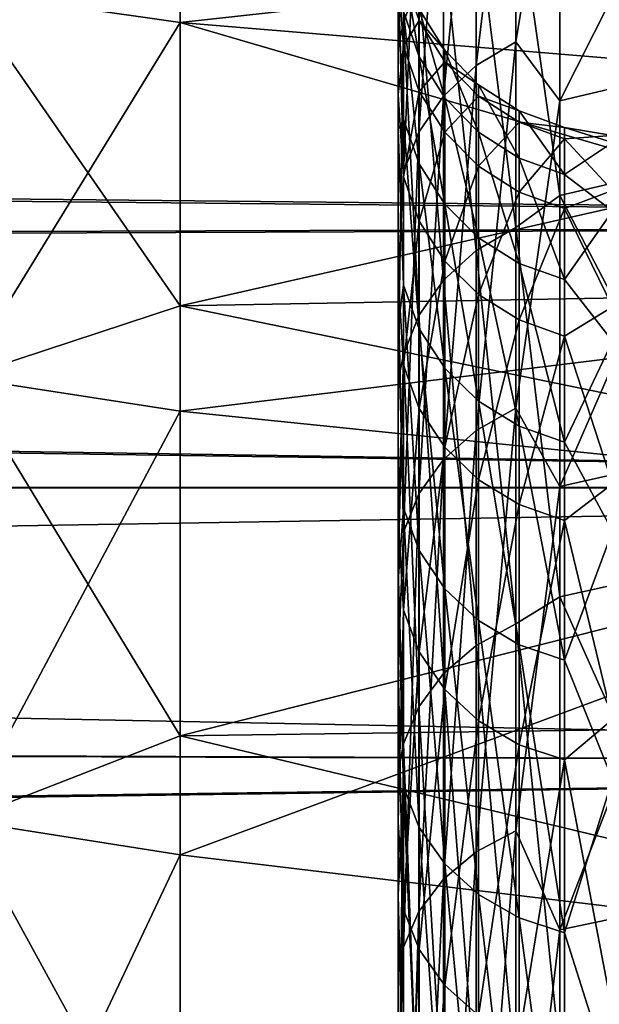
# Model space of a CAD drawing. Header units: metres. Extents: x -22 to 73, y -229 to 22.
# Tile 315 of 447: x 45.03 to 46.36, y 14.63 to 16.89. Entities that reach past the tile are written whole.
import ezdxf

# ---------------------------------------------------------------- set-up
doc = ezdxf.new("R2010")
doc.units = ezdxf.units.M
doc.layers.add('solid_509500_SW0001', color=7, linetype='CONTINUOUS')

msp = doc.modelspace()

# ---------------------------------------------------------------- linework, layer by layer
at = {"layer": 'solid_509500_SW0001'}
for points in [[(45.900002, 16.296074, 62.717674), (45.900002, 18.246328, 65.252838), (45.900002, 17.919338, 63.598557)], [(45.900002, 16.714058, 64.244308), (45.900002, 16.989367, 65.803093), (45.900002, 18.246328, 65.252838)], [(45.900002, 16.296074, 62.717674), (45.900002, 16.714058, 64.244308), (45.900002, 18.246328, 65.252838)], [(45.900002, 16.635181, 72.090935), (45.900002, 17.585672, 73.587448), (45.900002, 18.022312, 71.958748)], [(45.900002, 16.941767, 70.538017), (45.900002, 16.635181, 72.090935), (45.900002, 18.022312, 71.958748)], [(45.900002, 15.738916, 61.236015), (45.900002, 17.919338, 63.598557), (45.900002, 17.442648, 61.980915)], [(45.900002, 15.738916, 61.236015), (45.900002, 16.296074, 62.717674), (45.900002, 17.919338, 63.598557)], [(44.900002, 16.951466, 77.121964), (45.400002, 17.635912, 75.716026), (45.400002, 16.879314, 77.254791)], [(47.549999, 17.116144, 76.80909), (45.400002, 16.879314, 77.254791), (45.400002, 17.635912, 75.716026)], [(45.900002, 16.186571, 73.608917), (45.900002, 17.002172, 75.169487), (45.900002, 17.585672, 73.587448)], [(45.900002, 16.635181, 72.090935), (45.900002, 16.186571, 73.608917), (45.900002, 17.585672, 73.587448)], [(46.169514, 17.538074, 75.032982), (46.078857, 17.481945, 75.010468), (46.078857, 16.780979, 76.553589)], [(46.169514, 16.834858, 76.581047), (46.169514, 17.538074, 75.032982), (46.078857, 16.780979, 76.553589)], [(46.169514, 16.834858, 76.581047), (46.270592, 17.444794, 75.362823), (46.169514, 17.538074, 75.032982)], [(46.270592, 16.699961, 76.924309), (46.700001, 16.80147, 76.978485), (46.700001, 17.55084, 75.407463)], [(46.270592, 17.444794, 75.362823), (46.270592, 16.699961, 76.924309), (46.700001, 17.55084, 75.407463)], [(45.911854, 17.505529, 61.832558), (45.900002, 16.820539, 60.414165), (45.900002, 17.442648, 61.980915)], [(45.911854, 17.505529, 61.832558), (45.911854, 16.880251, 60.283909), (45.900002, 16.820539, 60.414165)], [(45.946892, 16.974098, 60.241013), (45.911854, 16.880251, 60.283909), (45.911854, 17.505529, 61.832558)], [(46.078857, 17.481945, 75.010468), (46.003456, 17.40892, 74.981186), (46.003456, 16.710882, 76.51786)], [(46.078857, 16.780979, 76.553589), (46.078857, 17.481945, 75.010468), (46.003456, 16.710882, 76.51786)], [(45.900002, 15.047312, 59.811996), (45.900002, 17.442648, 61.980915), (45.900002, 16.820539, 60.414165)], [(45.900002, 15.047312, 59.811996), (45.900002, 15.738916, 61.236015), (45.900002, 17.442648, 61.980915)], [(46.169514, 16.834858, 76.581047), (46.270592, 16.699961, 76.924309), (46.270592, 17.444794, 75.362823)], [(46.003456, 17.40892, 74.981186), (45.946892, 17.322466, 74.946518), (45.946892, 16.627895, 76.475555)], [(46.003456, 16.710882, 76.51786), (46.003456, 17.40892, 74.981186), (45.946892, 16.627895, 76.475555)], [(46.270592, 17.264416, 60.223629), (46.700001, 17.369354, 60.176445), (46.700001, 16.582808, 58.623806)], [(45.946892, 17.322466, 74.946518), (45.911854, 17.226692, 74.908112), (45.911854, 16.535961, 76.428696)], [(45.946892, 16.627895, 76.475555), (45.946892, 17.322466, 74.946518), (45.911854, 16.535961, 76.428696)], [(46.169514, 17.185371, 60.144436), (46.270592, 17.264416, 60.223629), (46.270592, 16.48259, 58.680336)], [(46.270592, 16.48259, 58.680336), (46.270592, 17.264416, 60.223629), (46.700001, 16.582808, 58.623806)], [(45.911854, 16.535961, 76.428696), (45.911854, 17.226692, 74.908112), (45.900002, 17.002172, 75.169487)], [(50.400002, 16.989357, 55.656509), (17.396788, 16.765553, 55.354202), (16.957682, 17.177963, 55.920364)], [(46.169514, 17.185371, 60.144436), (46.169514, 16.409637, 58.631401), (46.078857, 17.130371, 60.169579)], [(46.169514, 17.185371, 60.144436), (46.270592, 16.48259, 58.680336), (46.169514, 16.409637, 58.631401)], [(50.400002, 16.989357, 80.343491), (16.996885, 17.140823, 80.132278), (17.43013, 16.73242, 80.689606)], [(47.549999, 16.71739, 58.455818), (47.549999, 17.131458, 59.220726), (45.400002, 17.086824, 59.134171)], [(47.549999, 17.116144, 76.80909), (47.549999, 16.700785, 77.573204), (45.400002, 16.879314, 77.254791)], [(46.078857, 17.130371, 60.169579), (46.078857, 16.357121, 58.661385), (46.003456, 17.058813, 60.202286)], [(46.169514, 16.409637, 58.631401), (46.078857, 16.357121, 58.661385), (46.078857, 17.130371, 60.169579)], [(44.900002, 16.951466, 58.878033), (45.400002, 16.230087, 57.64883), (45.400002, 17.086824, 59.134171)], [(47.549999, 16.71739, 58.455818), (45.400002, 17.086824, 59.134171), (45.400002, 16.230087, 57.64883)], [(46.003456, 17.058813, 60.202286), (46.003456, 16.288794, 58.700394), (45.946892, 16.974098, 60.241013)], [(46.078857, 16.357121, 58.661385), (46.003456, 16.288794, 58.700394), (46.003456, 17.058813, 60.202286)], [(45.900002, 15.599764, 75.07901), (45.900002, 16.27669, 76.69165), (45.900002, 17.002172, 75.169487)], [(45.911854, 16.535961, 76.428696), (45.900002, 17.002172, 75.169487), (45.900002, 16.27669, 76.69165)], [(45.900002, 16.186571, 73.608917), (45.900002, 15.599764, 75.07901), (45.900002, 17.002172, 75.169487)], [(45.91214, 17.014915, 68.466782), (45.94825, 16.910168, 68.463905), (45.94825, 16.800508, 69.977852)], [(45.91214, 16.904577, 69.990105), (45.91214, 17.014915, 68.466782), (45.94825, 16.800508, 69.977852)], [(50.400002, 16.989357, 55.656509), (50.400002, 16.418461, 54.906715), (17.396788, 16.765553, 55.354202)], [(50.400002, 16.418461, 81.093285), (50.400002, 16.989357, 80.343491), (17.43013, 16.73242, 80.689606)], [(45.91214, 16.824825, 65.42115), (45.900002, 16.989367, 65.803093), (45.900002, 16.714058, 64.244308)], [(45.91214, 16.98826, 66.939697), (45.900002, 16.989367, 65.803093), (45.91214, 16.824825, 65.42115)], [(45.946892, 16.974098, 60.241013), (45.946892, 16.207903, 58.746578), (45.911854, 16.880251, 60.283909)], [(45.91214, 16.98826, 66.939697), (45.94825, 16.883677, 66.94622), (45.94825, 16.910168, 68.463905)], [(45.91214, 16.98826, 66.939697), (45.91214, 16.824825, 65.42115), (45.94825, 16.883677, 66.94622)], [(46.003456, 16.288794, 58.700394), (45.946892, 16.207903, 58.746578), (45.946892, 16.974098, 60.241013)], [(44.900002, 16.06554, 78.604759), (44.900002, 16.951466, 77.121964), (45.400002, 16.879314, 77.254791)], [(44.900002, 16.951466, 58.878033), (44.900002, 16.06554, 57.395241), (45.400002, 16.230087, 57.64883)], [(45.91214, 16.658133, 71.497406), (45.900002, 16.635181, 72.090935), (45.900002, 16.941767, 70.538017)], [(45.91214, 16.658133, 71.497406), (45.900002, 16.941767, 70.538017), (45.91214, 16.904577, 69.990105)], [(45.94825, 16.910168, 68.463905), (46.006557, 16.815945, 68.461319), (46.006557, 16.706896, 69.966835)], [(45.94825, 16.910168, 68.463905), (45.94825, 16.883677, 66.94622), (46.006557, 16.815945, 68.461319)], [(45.94825, 16.800508, 69.977852), (45.94825, 16.910168, 68.463905), (46.006557, 16.706896, 69.966835)], [(45.91214, 16.904577, 69.990105), (45.94825, 16.800508, 69.977852), (45.94825, 16.55558, 71.475876)], [(45.91214, 16.658133, 71.497406), (45.91214, 16.904577, 69.990105), (45.94825, 16.55558, 71.475876)], [(45.91214, 16.824825, 65.42115), (45.94825, 16.721247, 65.437019), (45.94825, 16.883677, 66.94622)], [(45.94825, 16.883677, 66.94622), (46.006557, 16.7896, 66.952095), (46.006557, 16.815945, 68.461319)], [(45.94825, 16.883677, 66.94622), (45.94825, 16.721247, 65.437019), (46.006557, 16.7896, 66.952095)], [(44.900002, 16.06554, 78.604759), (45.400002, 16.879314, 77.254791), (45.400002, 15.988789, 78.720131)], [(47.549999, 16.251312, 78.317818), (45.400002, 15.988789, 78.720131), (45.400002, 16.879314, 77.254791)], [(47.549999, 16.700785, 77.573204), (47.549999, 16.251312, 78.317818), (45.400002, 16.879314, 77.254791)], [(45.911854, 16.880251, 60.283909), (45.900002, 16.057888, 58.910465), (45.900002, 16.820539, 60.414165)], [(45.911854, 16.880251, 60.283909), (45.911854, 16.11829, 58.797737), (45.900002, 16.057888, 58.910465)], [(45.946892, 16.207903, 58.746578), (45.911854, 16.11829, 58.797737), (45.911854, 16.880251, 60.283909)], [(45.91214, 16.824825, 65.42115), (45.900002, 16.714058, 64.244308), (45.91214, 16.525928, 63.923363)], [(45.900002, 14.227566, 58.458439), (45.900002, 16.820539, 60.414165), (45.900002, 16.057888, 58.910465)], [(45.900002, 14.227566, 58.458439), (45.900002, 15.047312, 59.811996), (45.900002, 16.820539, 60.414165)], [(45.91214, 16.824825, 65.42115), (45.91214, 16.525928, 63.923363), (45.94825, 16.721247, 65.437019)], [(46.006557, 16.815945, 68.461319), (46.084198, 16.736877, 68.459152), (46.084198, 16.628342, 69.957588)], [(46.006557, 16.815945, 68.461319), (46.006557, 16.7896, 66.952095), (46.084198, 16.736877, 68.459152)], [(46.006557, 16.706896, 69.966835), (46.006557, 16.815945, 68.461319), (46.084198, 16.628342, 69.957588)], [(46.169514, 16.834858, 76.581047), (46.078857, 16.780979, 76.553589), (46.078857, 15.944137, 78.027443)], [(46.169514, 15.995329, 78.059639), (46.169514, 16.834858, 76.581047), (46.078857, 15.944137, 78.027443)], [(46.169514, 15.995329, 78.059639), (46.270592, 16.699961, 76.924309), (46.169514, 16.834858, 76.581047)], [(45.94825, 16.800508, 69.977852), (46.006557, 16.706896, 69.966835), (46.006557, 16.463333, 71.456512)], [(45.94825, 16.55558, 71.475876), (45.94825, 16.800508, 69.977852), (46.006557, 16.463333, 71.456512)], [(46.270592, 15.815718, 78.411293), (46.700001, 15.911735, 78.474693), (46.700001, 16.80147, 76.978485)], [(46.270592, 16.699961, 76.924309), (46.270592, 15.815718, 78.411293), (46.700001, 16.80147, 76.978485)], [(45.94825, 16.721247, 65.437019), (46.006557, 16.628077, 65.451302), (46.006557, 16.7896, 66.952095)], [(46.078857, 16.780979, 76.553589), (46.003456, 16.710882, 76.51786), (46.003456, 15.877535, 77.985558)], [(46.078857, 15.944137, 78.027443), (46.078857, 16.780979, 76.553589), (46.003456, 15.877535, 77.985558)], [(46.006557, 16.7896, 66.952095), (46.084198, 16.710657, 66.957024), (46.084198, 16.736877, 68.459152)], [(46.006557, 16.7896, 66.952095), (46.006557, 16.628077, 65.451302), (46.084198, 16.710657, 66.957024)], [(50.400002, 16.418461, 54.906715), (17.86381, 16.307434, 54.768688), (17.396788, 16.765553, 55.354202)], [(50.400002, 16.418461, 81.093285), (17.43013, 16.73242, 80.689606), (17.885244, 16.284723, 81.259254)], [(46.084198, 16.736877, 68.459152), (46.177361, 16.676851, 68.457504), (46.177361, 16.568705, 69.950562)], [(46.084198, 16.736877, 68.459152), (46.084198, 16.710657, 66.957024), (46.177361, 16.676851, 68.457504)], [(46.084198, 16.628342, 69.957588), (46.084198, 16.736877, 68.459152), (46.177361, 16.568705, 69.950562)], [(47.549999, 16.269249, 57.710491), (47.549999, 16.71739, 58.455818), (45.400002, 16.230087, 57.64883)], [(45.91214, 16.525928, 63.923363), (45.900002, 16.714058, 64.244308), (45.900002, 16.296074, 62.717674)], [(45.91214, 16.525928, 63.923363), (45.94825, 16.424189, 63.94846), (45.94825, 16.721247, 65.437019)], [(46.003456, 16.710882, 76.51786), (45.946892, 16.627895, 76.475555), (45.946892, 15.798686, 77.935966)], [(46.003456, 15.877535, 77.985558), (46.003456, 16.710882, 76.51786), (45.946892, 15.798686, 77.935966)], [(45.94825, 16.721247, 65.437019), (45.94825, 16.424189, 63.94846), (46.006557, 16.628077, 65.451302)], [(46.006557, 16.628077, 65.451302), (46.084198, 16.549892, 65.463287), (46.084198, 16.710657, 66.957024)], [(46.006557, 16.706896, 69.966835), (46.084198, 16.628342, 69.957588), (46.084198, 16.385923, 71.440254)], [(46.006557, 16.463333, 71.456512), (46.006557, 16.706896, 69.966835), (46.084198, 16.385923, 71.440254)], [(46.084198, 16.710657, 66.957024), (46.177361, 16.650726, 66.960762), (46.177361, 16.676851, 68.457504)], [(46.084198, 16.710657, 66.957024), (46.084198, 16.549892, 65.463287), (46.177361, 16.650726, 66.960762)], [(46.169514, 15.995329, 78.059639), (46.270592, 15.815718, 78.411293), (46.270592, 16.699961, 76.924309)], [(45.91214, 16.277567, 72.976555), (45.900002, 16.635181, 72.090935), (45.91214, 16.658133, 71.497406)], [(45.91214, 16.658133, 71.497406), (45.94825, 16.55558, 71.475876), (45.94825, 16.177357, 72.945915)], [(45.91214, 16.277567, 72.976555), (45.91214, 16.658133, 71.497406), (45.94825, 16.177357, 72.945915)], [(46.177361, 16.676851, 68.457504), (46.28146, 16.638817, 68.456459), (46.28146, 16.530916, 69.946114)], [(46.177361, 16.676851, 68.457504), (46.177361, 16.650726, 66.960762), (46.28146, 16.638817, 68.456459)], [(46.177361, 16.568705, 69.950562), (46.177361, 16.676851, 68.457504), (46.28146, 16.530916, 69.946114)], [(45.91214, 16.277567, 72.976555), (45.900002, 16.186571, 73.608917), (45.900002, 16.635181, 72.090935)], [(46.084198, 16.549892, 65.463287), (46.177361, 16.490538, 65.472382), (46.177361, 16.650726, 66.960762)], [(46.177361, 16.650726, 66.960762), (46.28146, 16.612751, 66.963135), (46.28146, 16.638817, 68.456459)], [(46.177361, 16.650726, 66.960762), (46.177361, 16.490538, 65.472382), (46.28146, 16.612751, 66.963135)], [(46.28146, 16.638817, 68.456459), (46.391273, 16.620161, 67.402527), (46.391273, 16.604391, 68.938591)], [(46.28146, 16.638817, 68.456459), (46.28146, 16.612751, 66.963135), (46.391273, 16.620161, 67.402527)], [(46.28146, 16.530916, 69.946114), (46.28146, 16.638817, 68.456459), (46.391273, 16.604391, 68.938591)], [(45.946892, 16.627895, 76.475555), (45.911854, 16.535961, 76.428696), (45.911854, 15.711336, 77.881035)], [(45.946892, 15.798686, 77.935966), (45.946892, 16.627895, 76.475555), (45.911854, 15.711336, 77.881035)], [(45.94825, 16.424189, 63.94846), (46.006557, 16.332674, 63.971035), (46.006557, 16.628077, 65.451302)], [(46.006557, 16.628077, 65.451302), (46.006557, 16.332674, 63.971035), (46.084198, 16.549892, 65.463287)], [(46.084198, 16.628342, 69.957588), (46.177361, 16.568705, 69.950562), (46.177361, 16.327158, 71.427917)], [(46.084198, 16.385923, 71.440254), (46.084198, 16.628342, 69.957588), (46.177361, 16.327158, 71.427917)], [(46.177361, 16.490538, 65.472382), (46.28146, 16.452929, 65.478149), (46.28146, 16.612751, 66.963135)], [(46.28146, 16.612751, 66.963135), (46.391273, 16.494135, 65.871559), (46.391273, 16.620161, 67.402527)], [(46.28146, 16.612751, 66.963135), (46.28146, 16.452929, 65.478149), (46.391273, 16.494135, 65.871559)], [(46.28146, 16.530916, 69.946114), (46.391273, 16.604391, 68.938591), (46.391273, 16.446957, 70.466644)], [(46.177361, 16.568705, 69.950562), (46.28146, 16.530916, 69.946114), (46.28146, 16.289919, 71.420097)], [(46.177361, 16.327158, 71.427917), (46.177361, 16.568705, 69.950562), (46.28146, 16.289919, 71.420097)], [(46.270592, 16.48259, 58.680336), (46.700001, 16.582808, 58.623806), (46.700001, 15.657626, 57.149136)], [(45.94825, 16.55558, 71.475876), (46.006557, 16.463333, 71.456512), (46.006557, 16.087217, 72.918358)], [(45.94825, 16.177357, 72.945915), (45.94825, 16.55558, 71.475876), (46.006557, 16.087217, 72.918358)], [(46.006557, 16.332674, 63.971035), (46.084198, 16.255878, 63.989979), (46.084198, 16.549892, 65.463287)], [(46.084198, 16.549892, 65.463287), (46.084198, 16.255878, 63.989979), (46.177361, 16.490538, 65.472382)], [(45.911854, 15.711336, 77.881035), (45.911854, 16.535961, 76.428696), (45.900002, 16.27669, 76.69165)], [(45.91214, 16.525928, 63.923363), (45.900002, 16.296074, 62.717674), (45.91214, 16.093971, 62.458401)], [(45.91214, 16.525928, 63.923363), (45.91214, 16.093971, 62.458401), (45.94825, 16.424189, 63.94846)], [(46.28146, 16.289919, 71.420097), (46.28146, 16.530916, 69.946114), (46.391273, 16.446957, 70.466644)], [(46.084198, 16.255878, 63.989979), (46.177361, 16.197578, 64.004356), (46.177361, 16.490538, 65.472382)], [(46.169514, 16.409637, 58.631401), (46.270592, 16.48259, 58.680336), (46.270592, 15.563169, 57.21484)], [(46.177361, 16.490538, 65.472382), (46.177361, 16.197578, 64.004356), (46.28146, 16.452929, 65.478149)], [(46.270592, 15.563169, 57.21484), (46.270592, 16.48259, 58.680336), (46.700001, 15.657626, 57.149136)], [(46.28146, 16.452929, 65.478149), (46.391273, 16.227386, 64.358749), (46.391273, 16.494135, 65.871559)], [(46.006557, 16.463333, 71.456512), (46.084198, 16.385923, 71.440254), (46.084198, 16.011578, 72.895233)], [(46.006557, 16.087217, 72.918358), (46.006557, 16.463333, 71.456512), (46.084198, 16.011578, 72.895233)], [(46.177361, 16.197578, 64.004356), (46.28146, 16.160637, 64.013474), (46.28146, 16.452929, 65.478149)], [(46.28146, 16.452929, 65.478149), (46.28146, 16.160637, 64.013474), (46.391273, 16.227386, 64.358749)], [(46.28146, 16.289919, 71.420097), (46.391273, 16.446957, 70.466644), (46.391273, 16.149204, 71.973656)], [(50.400002, 16.418461, 54.906715), (50.400002, 15.814501, 54.183289), (17.86381, 16.307434, 54.768688)], [(50.400002, 15.814501, 81.816711), (50.400002, 16.418461, 81.093285), (17.885244, 16.284723, 81.259254)], [(45.91214, 16.093971, 62.458401), (45.94825, 15.994893, 62.492516), (45.94825, 16.424189, 63.94846)], [(45.94825, 16.424189, 63.94846), (45.94825, 15.994893, 62.492516), (46.006557, 16.332674, 63.971035)], [(46.169514, 16.409637, 58.631401), (46.169514, 15.501035, 57.194225), (46.078857, 16.357121, 58.661385)], [(46.169514, 16.409637, 58.631401), (46.270592, 15.563169, 57.21484), (46.169514, 15.501035, 57.194225)], [(46.084198, 16.385923, 71.440254), (46.177361, 16.327158, 71.427917), (46.177361, 15.954152, 72.87767)], [(46.084198, 16.011578, 72.895233), (46.084198, 16.385923, 71.440254), (46.177361, 15.954152, 72.87767)], [(46.078857, 16.357121, 58.661385), (46.078857, 15.451426, 57.228809), (46.003456, 16.288794, 58.700394)], [(46.169514, 15.501035, 57.194225), (46.078857, 15.451426, 57.228809), (46.078857, 16.357121, 58.661385)], [(45.94825, 15.994893, 62.492516), (46.006557, 15.905769, 62.523205), (46.006557, 16.332674, 63.971035)], [(46.006557, 16.332674, 63.971035), (46.006557, 15.905769, 62.523205), (46.084198, 16.255878, 63.989979)], [(46.177361, 16.327158, 71.427917), (46.28146, 16.289919, 71.420097), (46.28146, 15.917766, 72.866547)], [(46.177361, 15.954152, 72.87767), (46.177361, 16.327158, 71.427917), (46.28146, 15.917766, 72.866547)], [(50.400002, 15.814501, 54.183289), (18.347425, 15.810108, 54.178261), (17.86381, 16.307434, 54.768688)], [(45.91214, 16.093971, 62.458401), (45.900002, 16.296074, 62.717674), (45.900002, 15.738916, 61.236015)], [(50.400002, 15.814501, 81.816711), (17.885244, 16.284723, 81.259254), (18.353329, 15.802711, 81.830193)], [(45.91214, 15.765944, 74.415627), (45.900002, 16.186571, 73.608917), (45.91214, 16.277567, 72.976555)], [(45.900002, 14.879774, 76.488663), (45.900002, 15.415282, 78.141228), (45.900002, 16.27669, 76.69165)], [(45.911854, 15.711336, 77.881035), (45.900002, 16.27669, 76.69165), (45.900002, 15.415282, 78.141228)], [(45.900002, 15.599764, 75.07901), (45.900002, 14.879774, 76.488663), (45.900002, 16.27669, 76.69165)], [(45.91214, 16.277567, 72.976555), (45.94825, 16.177357, 72.945915), (45.94825, 15.668884, 74.376129)], [(45.91214, 15.765944, 74.415627), (45.91214, 16.277567, 72.976555), (45.94825, 15.668884, 74.376129)], [(46.003456, 16.288794, 58.700394), (46.003456, 15.386882, 57.2738), (45.946892, 16.207903, 58.746578)], [(46.078857, 15.451426, 57.228809), (46.003456, 15.386882, 57.2738), (46.003456, 16.288794, 58.700394)], [(46.28146, 15.917766, 72.866547), (46.28146, 16.289919, 71.420097), (46.391273, 16.149204, 71.973656)], [(47.549999, 15.787844, 56.986076), (47.549999, 16.269249, 57.710491), (45.400002, 16.230087, 57.64883)], [(47.549999, 16.251312, 78.317818), (47.549999, 15.768677, 79.041344), (45.400002, 15.988789, 78.720131)], [(46.006557, 15.905769, 62.523205), (46.084198, 15.830982, 62.548954), (46.084198, 16.255878, 63.989979)], [(46.084198, 16.255878, 63.989979), (46.084198, 15.830982, 62.548954), (46.177361, 16.197578, 64.004356)], [(44.900002, 16.06554, 57.395241), (45.400002, 15.244573, 56.245617), (45.400002, 16.230087, 57.64883)], [(47.549999, 15.787844, 56.986076), (45.400002, 16.230087, 57.64883), (45.400002, 15.244573, 56.245617)], [(45.946892, 16.207903, 58.746578), (45.946892, 15.31047, 57.327068), (45.911854, 16.11829, 58.797737)], [(46.003456, 15.386882, 57.2738), (45.946892, 15.31047, 57.327068), (45.946892, 16.207903, 58.746578)], [(46.28146, 16.160637, 64.013474), (46.391273, 15.822191, 62.87701), (46.391273, 16.227386, 64.358749)], [(45.91214, 15.765944, 74.415627), (45.900002, 15.599764, 75.07901), (45.900002, 16.186571, 73.608917)], [(46.084198, 15.830982, 62.548954), (46.177361, 15.774205, 62.568504), (46.177361, 16.197578, 64.004356)], [(46.177361, 16.197578, 64.004356), (46.177361, 15.774205, 62.568504), (46.28146, 16.160637, 64.013474)], [(45.94825, 16.177357, 72.945915), (46.006557, 16.087217, 72.918358), (46.006557, 15.581577, 74.340607)], [(45.94825, 15.668884, 74.376129), (45.94825, 16.177357, 72.945915), (46.006557, 15.581577, 74.340607)], [(46.177361, 15.774205, 62.568504), (46.28146, 15.738229, 62.580894), (46.28146, 16.160637, 64.013474)], [(46.28146, 16.160637, 64.013474), (46.28146, 15.738229, 62.580894), (46.391273, 15.822191, 62.87701)], [(46.28146, 15.917766, 72.866547), (46.391273, 16.149204, 71.973656), (46.391273, 15.713672, 73.44677)], [(45.911854, 16.11829, 58.797737), (45.900002, 15.625543, 58.185833), (45.900002, 16.057888, 58.910465)], [(45.911854, 16.11829, 58.797737), (45.911854, 15.22582, 57.386078), (45.900002, 15.625543, 58.185833)], [(45.946892, 15.31047, 57.327068), (45.911854, 15.22582, 57.386078), (45.911854, 16.11829, 58.797737)], [(45.91214, 16.093971, 62.458401), (45.900002, 15.738916, 61.236015), (45.91214, 15.532437, 61.038055)], [(45.91214, 16.093971, 62.458401), (45.91214, 15.532437, 61.038055), (45.94825, 15.994893, 62.492516)], [(46.006557, 16.087217, 72.918358), (46.084198, 16.011578, 72.895233), (46.084198, 15.508314, 74.310791)], [(46.006557, 15.581577, 74.340607), (46.006557, 16.087217, 72.918358), (46.084198, 15.508314, 74.310791)], [(44.900002, 15.050265, 80.002167), (44.900002, 16.06554, 78.604759), (45.400002, 15.988789, 78.720131)], [(44.900002, 16.06554, 57.395241), (44.900002, 15.050265, 55.997833), (45.400002, 15.244573, 56.245617)], [(45.900002, 12.772141, 56.583458), (45.900002, 16.057888, 58.910465), (45.900002, 15.625543, 58.185833)], [(45.900002, 13.286238, 57.186077), (45.900002, 14.227566, 58.458439), (45.900002, 16.057888, 58.910465)], [(45.900002, 12.772141, 56.583458), (45.900002, 13.286238, 57.186077), (45.900002, 16.057888, 58.910465)], [(46.084198, 16.011578, 72.895233), (46.177361, 15.954152, 72.87767), (46.177361, 15.452694, 74.288155)], [(46.084198, 15.508314, 74.310791), (46.084198, 16.011578, 72.895233), (46.177361, 15.452694, 74.288155)], [(44.900002, 15.050265, 80.002167), (45.400002, 15.988789, 78.720131), (45.400002, 14.971398, 80.100403)], [(47.549999, 15.768677, 79.041344), (45.400002, 14.971398, 80.100403), (45.400002, 15.988789, 78.720131)], [(45.91214, 15.532437, 61.038055), (45.94825, 15.436815, 61.080917), (45.94825, 15.994893, 62.492516)], [(45.94825, 15.994893, 62.492516), (45.94825, 15.436815, 61.080917), (46.006557, 15.905769, 62.523205)], [(46.169514, 15.995329, 78.059639), (46.078857, 15.944137, 78.027443), (46.078857, 14.978192, 79.420105)], [(46.169514, 15.026283, 79.456772), (46.169514, 15.995329, 78.059639), (46.078857, 14.978192, 79.420105)], [(46.169514, 15.026283, 79.456772), (46.270592, 15.815718, 78.411293), (46.169514, 15.995329, 78.059639)], [(46.078857, 15.944137, 78.027443), (46.003456, 15.877535, 77.985558), (46.003456, 14.915626, 79.372406)], [(46.078857, 14.978192, 79.420105), (46.078857, 15.944137, 78.027443), (46.003456, 14.915626, 79.372406)], [(46.177361, 15.954152, 72.87767), (46.28146, 15.917766, 72.866547), (46.28146, 15.417451, 74.273819)], [(46.177361, 15.452694, 74.288155), (46.177361, 15.954152, 72.87767), (46.28146, 15.417451, 74.273819)], [(46.28146, 15.417451, 74.273819), (46.28146, 15.917766, 72.866547), (46.391273, 15.713672, 73.44677)], [(45.94825, 15.436815, 61.080917), (46.006557, 15.350801, 61.119469), (46.006557, 15.905769, 62.523205)], [(46.006557, 15.905769, 62.523205), (46.006557, 15.350801, 61.119469), (46.084198, 15.830982, 62.548954)], [(46.270592, 14.799446, 79.811363), (46.700001, 14.889485, 79.883003), (46.700001, 15.911735, 78.474693)], [(46.270592, 15.815718, 78.411293), (46.270592, 14.799446, 79.811363), (46.700001, 15.911735, 78.474693)], [(46.003456, 15.877535, 77.985558), (45.946892, 15.798686, 77.935966), (45.946892, 14.841554, 79.315926)], [(46.003456, 14.915626, 79.372406), (46.003456, 15.877535, 77.985558), (45.946892, 14.841554, 79.315926)], [(46.006557, 15.350801, 61.119469), (46.084198, 15.278624, 61.151821), (46.084198, 15.830982, 62.548954)], [(46.084198, 15.830982, 62.548954), (46.084198, 15.278624, 61.151821), (46.177361, 15.774205, 62.568504)], [(46.28146, 15.738229, 62.580894), (46.391273, 15.282007, 61.438976), (46.391273, 15.822191, 62.87701)], [(50.400002, 15.814501, 54.183289), (50.400002, 15.178692, 53.487686), (18.347425, 15.810108, 54.178261)], [(50.400002, 15.178692, 53.487686), (18.833801, 15.284326, 53.59898), (18.347425, 15.810108, 54.178261)], [(50.400002, 15.814501, 81.816711), (18.353329, 15.802711, 81.830193), (18.825172, 15.292735, 82.39209)], [(50.400002, 15.178692, 82.512314), (50.400002, 15.814501, 81.816711), (18.825172, 15.292735, 82.39209)], [(46.169514, 15.026283, 79.456772), (46.270592, 14.799446, 79.811363), (46.270592, 15.815718, 78.411293)], [(47.549999, 15.274262, 56.284225), (47.549999, 15.787844, 56.986076), (45.400002, 15.244573, 56.245617)], [(45.946892, 15.798686, 77.935966), (45.911854, 15.711336, 77.881035), (45.911854, 14.759497, 79.253365)], [(45.946892, 14.841554, 79.315926), (45.946892, 15.798686, 77.935966), (45.911854, 14.759497, 79.253365)], [(47.549999, 15.768677, 79.041344), (47.549999, 14.713071, 80.413223), (45.400002, 14.971398, 80.100403)], [(45.91214, 15.127382, 75.803047), (45.900002, 15.599764, 75.07901), (45.91214, 15.765944, 74.415627)], [(45.91214, 15.765944, 74.415627), (45.94825, 15.668884, 74.376129), (45.94825, 15.034253, 75.755013)], [(45.91214, 15.127382, 75.803047), (45.91214, 15.765944, 74.415627), (45.94825, 15.034253, 75.755013)], [(46.084198, 15.278624, 61.151821), (46.177361, 15.223827, 61.176384), (46.177361, 15.774205, 62.568504)], [(46.177361, 15.774205, 62.568504), (46.177361, 15.223827, 61.176384), (46.28146, 15.738229, 62.580894)], [(45.91214, 15.532437, 61.038055), (45.900002, 15.738916, 61.236015), (45.900002, 15.047312, 59.811996)], [(46.177361, 15.223827, 61.176384), (46.28146, 15.189106, 61.191944), (46.28146, 15.738229, 62.580894)], [(46.28146, 15.738229, 62.580894), (46.28146, 15.189106, 61.191944), (46.391273, 15.282007, 61.438976)], [(45.911854, 14.759497, 79.253365), (45.911854, 15.711336, 77.881035), (45.900002, 15.415282, 78.141228)], [(46.28146, 15.417451, 74.273819), (46.391273, 15.713672, 73.44677), (46.391273, 15.144075, 74.873405)], [(45.94825, 15.668884, 74.376129), (46.006557, 15.581577, 74.340607), (46.006557, 14.950483, 75.7118)], [(45.94825, 15.034253, 75.755013), (45.94825, 15.668884, 74.376129), (46.006557, 14.950483, 75.7118)], [(46.270592, 15.563169, 57.21484), (46.700001, 15.657626, 57.149136), (46.700001, 14.602113, 55.765591)], [(45.900002, 11.072708, 54.928654), (45.900002, 15.625543, 58.185833), (45.900002, 15.160567, 57.481796)], [(45.911854, 15.22582, 57.386078), (45.900002, 15.160567, 57.481796), (45.900002, 15.625543, 58.185833)], [(45.900002, 12.230793, 56.005306), (45.900002, 12.772141, 56.583458), (45.900002, 15.625543, 58.185833)], [(45.900002, 11.072708, 54.928654), (45.900002, 12.230793, 56.005306), (45.900002, 15.625543, 58.185833)], [(45.91214, 15.127382, 75.803047), (45.900002, 14.879774, 76.488663), (45.900002, 15.599764, 75.07901)], [(46.006557, 15.581577, 74.340607), (46.084198, 15.508314, 74.310791), (46.084198, 14.880187, 75.675537)], [(46.006557, 14.950483, 75.7118), (46.006557, 15.581577, 74.340607), (46.084198, 14.880187, 75.675537)], [(46.169514, 15.501035, 57.194225), (46.270592, 15.563169, 57.21484), (46.270592, 14.513828, 55.839378)], [(46.270592, 14.513828, 55.839378), (46.270592, 15.563169, 57.21484), (46.700001, 14.602113, 55.765591)], [(45.91214, 15.532437, 61.038055), (45.900002, 15.047312, 59.811996), (45.91214, 14.845844, 59.673767)], [(45.91214, 15.532437, 61.038055), (45.91214, 14.845844, 59.673767), (45.94825, 15.436815, 61.080917)], [(46.084198, 15.508314, 74.310791), (46.177361, 15.452694, 74.288155), (46.177361, 14.82682, 75.64801)], [(46.084198, 14.880187, 75.675537), (46.084198, 15.508314, 74.310791), (46.177361, 14.82682, 75.64801)], [(46.169514, 15.501035, 57.194225), (46.169514, 14.466919, 55.844543), (46.078857, 15.451426, 57.228809)], [(46.169514, 15.501035, 57.194225), (46.270592, 14.513828, 55.839378), (46.169514, 14.466919, 55.844543)], [(46.078857, 15.451426, 57.228809), (46.078857, 14.420619, 55.883446), (46.003456, 15.386882, 57.2738)], [(46.169514, 14.466919, 55.844543), (46.078857, 14.420619, 55.883446), (46.078857, 15.451426, 57.228809)], [(46.177361, 15.452694, 74.288155), (46.28146, 15.417451, 74.273819), (46.28146, 14.793005, 75.630569)], [(46.177361, 14.82682, 75.64801), (46.177361, 15.452694, 74.288155), (46.28146, 14.793005, 75.630569)], [(45.91214, 14.845844, 59.673767), (45.94825, 14.754449, 59.725025), (45.94825, 15.436815, 61.080917)], [(45.94825, 15.436815, 61.080917), (45.94825, 14.754449, 59.725025), (46.006557, 15.350801, 61.119469)], [(46.28146, 14.793005, 75.630569), (46.28146, 15.417451, 74.273819), (46.391273, 15.144075, 74.873405)], [(45.900002, 14.032747, 77.825836), (45.900002, 14.425146, 79.506111), (45.900002, 15.415282, 78.141228)], [(45.911854, 14.759497, 79.253365), (45.900002, 15.415282, 78.141228), (45.900002, 14.425146, 79.506111)], [(45.900002, 14.879774, 76.488663), (45.900002, 14.032747, 77.825836), (45.900002, 15.415282, 78.141228)], [(46.003456, 15.386882, 57.2738), (46.003456, 14.36038, 55.934059), (45.946892, 15.31047, 57.327068)], [(46.078857, 14.420619, 55.883446), (46.003456, 14.36038, 55.934059), (46.003456, 15.386882, 57.2738)], [(45.94825, 14.754449, 59.725025), (46.006557, 14.672237, 59.771133), (46.006557, 15.350801, 61.119469)], [(46.006557, 15.350801, 61.119469), (46.006557, 14.672237, 59.771133), (46.084198, 15.278624, 61.151821)], [(45.946892, 15.31047, 57.327068), (45.946892, 14.289066, 55.99398), (45.911854, 15.22582, 57.386078)], [(46.003456, 14.36038, 55.934059), (45.946892, 14.289066, 55.99398), (45.946892, 15.31047, 57.327068)], [(50.400002, 15.178692, 82.512314), (18.825172, 15.292735, 82.39209), (19.291439, 14.762386, 82.935593)], [(50.400002, 15.178692, 53.487686), (19.30699, 14.745328, 53.047565), (18.833801, 15.284326, 53.59898)], [(46.28146, 15.189106, 61.191944), (46.391273, 14.611442, 60.056919), (46.391273, 15.282007, 61.438976)], [(47.549999, 14.729452, 55.60622), (47.549999, 15.274262, 56.284225), (45.400002, 15.244573, 56.245617)], [(46.006557, 14.672237, 59.771133), (46.084198, 14.603251, 59.809826), (46.084198, 15.278624, 61.151821)], [(46.084198, 15.278624, 61.151821), (46.084198, 14.603251, 59.809826), (46.177361, 15.223827, 61.176384)], [(44.900002, 15.050265, 55.997833), (45.400002, 14.1381, 54.935673), (45.400002, 15.244573, 56.245617)], [(47.549999, 14.729452, 55.60622), (45.400002, 15.244573, 56.245617), (45.400002, 14.1381, 54.935673)], [(45.911854, 15.22582, 57.386078), (45.900002, 14.138179, 56.143051), (45.900002, 15.160567, 57.481796)], [(45.911854, 15.22582, 57.386078), (45.911854, 14.210063, 56.06036), (45.900002, 14.138179, 56.143051)], [(45.946892, 14.289066, 55.99398), (45.911854, 14.210063, 56.06036), (45.911854, 15.22582, 57.386078)], [(46.084198, 14.603251, 59.809826), (46.177361, 14.550877, 59.839199), (46.177361, 15.223827, 61.176384)], [(46.177361, 15.223827, 61.176384), (46.177361, 14.550877, 59.839199), (46.28146, 15.189106, 61.191944)], [(50.400002, 14.512316, 83.178696), (50.400002, 15.178692, 82.512314), (19.291439, 14.762386, 82.935593)], [(50.400002, 15.178692, 53.487686), (50.400002, 14.512316, 52.821308), (19.30699, 14.745328, 53.047565)], [(46.177361, 14.550877, 59.839199), (46.28146, 14.51769, 59.857811), (46.28146, 15.189106, 61.191944)], [(46.28146, 15.189106, 61.191944), (46.28146, 14.51769, 59.857811), (46.391273, 14.611442, 60.056919)], [(45.900002, 4.698658, 50.156288), (45.900002, 15.160567, 57.481796), (45.900002, 14.138179, 56.143051)], [(45.900002, 4.698658, 50.156288), (45.900002, 3.878049, 49.960152), (45.900002, 15.160567, 57.481796)], [(45.900002, 9.825835, 53.967255), (45.900002, 15.160567, 57.481796), (45.900002, 3.878049, 49.960152)], [(45.900002, 9.825835, 53.967255), (45.900002, 11.072708, 54.928654), (45.900002, 15.160567, 57.481796)], [(45.91214, 14.367024, 77.127647), (45.900002, 14.879774, 76.488663), (45.91214, 15.127382, 75.803047)], [(45.91214, 15.127382, 75.803047), (45.94825, 15.034253, 75.755013), (45.94825, 14.278576, 77.071449)], [(45.91214, 14.367024, 77.127647), (45.91214, 15.127382, 75.803047), (45.94825, 14.278576, 77.071449)], [(46.28146, 14.793005, 75.630569), (46.391273, 15.144075, 74.873405), (46.391273, 14.445275, 76.241402)], [(44.900002, 13.913817, 81.30294), (44.900002, 15.050265, 80.002167), (45.400002, 14.971398, 80.100403)], [(44.900002, 15.050265, 55.997833), (44.900002, 13.913817, 54.69706), (45.400002, 14.1381, 54.935673)], [(45.91214, 14.845844, 59.673767), (45.900002, 15.047312, 59.811996), (45.900002, 14.227566, 58.458439)], [(45.94825, 15.034253, 75.755013), (46.006557, 14.950483, 75.7118), (46.006557, 14.199017, 77.020905)], [(45.94825, 14.278576, 77.071449), (45.94825, 15.034253, 75.755013), (46.006557, 14.199017, 77.020905)], [(46.169514, 15.026283, 79.456772), (46.078857, 14.978192, 79.420105), (46.078857, 13.890969, 80.720306)], [(46.169514, 13.935569, 80.761147), (46.169514, 15.026283, 79.456772), (46.078857, 13.890969, 80.720306)], [(46.169514, 13.935569, 80.761147), (46.270592, 14.799446, 79.811363), (46.169514, 15.026283, 79.456772)], [(44.900002, 13.913817, 81.30294), (45.400002, 14.971398, 80.100403), (45.400002, 13.835217, 81.384666)], [(47.549999, 14.713071, 80.413223), (45.400002, 13.835217, 81.384666), (45.400002, 14.971398, 80.100403)], [(46.078857, 14.978192, 79.420105), (46.003456, 14.915626, 79.372406), (46.003456, 13.832944, 80.667168)], [(46.078857, 13.890969, 80.720306), (46.078857, 14.978192, 79.420105), (46.003456, 13.832944, 80.667168)], [(46.006557, 14.950483, 75.7118), (46.084198, 14.880187, 75.675537), (46.084198, 14.132254, 76.978493)], [(46.006557, 14.199017, 77.020905), (46.006557, 14.950483, 75.7118), (46.084198, 14.132254, 76.978493)], [(46.003456, 14.915626, 79.372406), (45.946892, 14.841554, 79.315926), (45.946892, 13.764249, 80.604263)], [(46.003456, 13.832944, 80.667168), (46.003456, 14.915626, 79.372406), (45.946892, 13.764249, 80.604263)], [(45.91214, 14.367024, 77.127647), (45.900002, 14.032747, 77.825836), (45.900002, 14.879774, 76.488663)], [(46.084198, 14.880187, 75.675537), (46.177361, 14.82682, 75.64801), (46.177361, 14.08157, 76.946289)], [(46.084198, 14.132254, 76.978493), (46.084198, 14.880187, 75.675537), (46.177361, 14.08157, 76.946289)], [(46.270592, 13.65963, 81.112839), (46.700001, 13.742587, 81.192566), (46.700001, 14.889485, 79.883003)], [(46.270592, 14.799446, 79.811363), (46.270592, 13.65963, 81.112839), (46.700001, 14.889485, 79.883003)], [(45.91214, 14.845844, 59.673767), (45.900002, 14.227566, 58.458439), (45.91214, 14.039721, 58.376514)], [(45.946892, 14.841554, 79.315926), (45.911854, 14.759497, 79.253365), (45.911854, 13.688148, 80.534576)], [(45.946892, 13.764249, 80.604263), (45.946892, 14.841554, 79.315926), (45.911854, 13.688148, 80.534576)], [(45.91214, 14.845844, 59.673767), (45.91214, 14.039721, 58.376514), (45.94825, 14.754449, 59.725025)], [(46.177361, 14.82682, 75.64801), (46.28146, 14.793005, 75.630569), (46.28146, 14.049454, 76.925888)], [(46.177361, 14.08157, 76.946289), (46.177361, 14.82682, 75.64801), (46.28146, 14.049454, 76.925888)], [(46.169514, 13.935569, 80.761147), (46.270592, 13.65963, 81.112839), (46.270592, 14.799446, 79.811363)], [(46.28146, 14.049454, 76.925888), (46.28146, 14.793005, 75.630569), (46.391273, 14.445275, 76.241402)], [(50.400002, 14.512316, 83.178696), (19.291439, 14.762386, 82.935593), (19.74544, 14.217641, 83.455055)], [(50.400002, 14.512316, 52.821308), (19.761166, 14.199402, 52.528187), (19.30699, 14.745328, 53.047565)], [(45.911854, 13.688148, 80.534576), (45.911854, 14.759497, 79.253365), (45.900002, 14.425146, 79.506111)], [(45.91214, 14.039721, 58.376514), (45.94825, 13.953289, 58.43576), (45.94825, 14.754449, 59.725025)], [(45.94825, 14.754449, 59.725025), (45.94825, 13.953289, 58.43576), (46.006557, 14.672237, 59.771133)], [(47.549999, 14.154616, 54.953571), (47.549999, 14.729452, 55.60622), (45.400002, 14.1381, 54.935673)], [(47.549999, 14.713071, 80.413223), (47.549999, 13.538564, 81.684654), (45.400002, 13.835217, 81.384666)], [(45.94825, 13.953289, 58.43576), (46.006557, 13.875542, 58.489052), (46.006557, 14.672237, 59.771133)], [(46.006557, 14.672237, 59.771133), (46.006557, 13.875542, 58.489052), (46.084198, 14.603251, 59.809826)]]:
    msp.add_3dface(points, dxfattribs=at)

doc.saveas('drawing.dxf')
